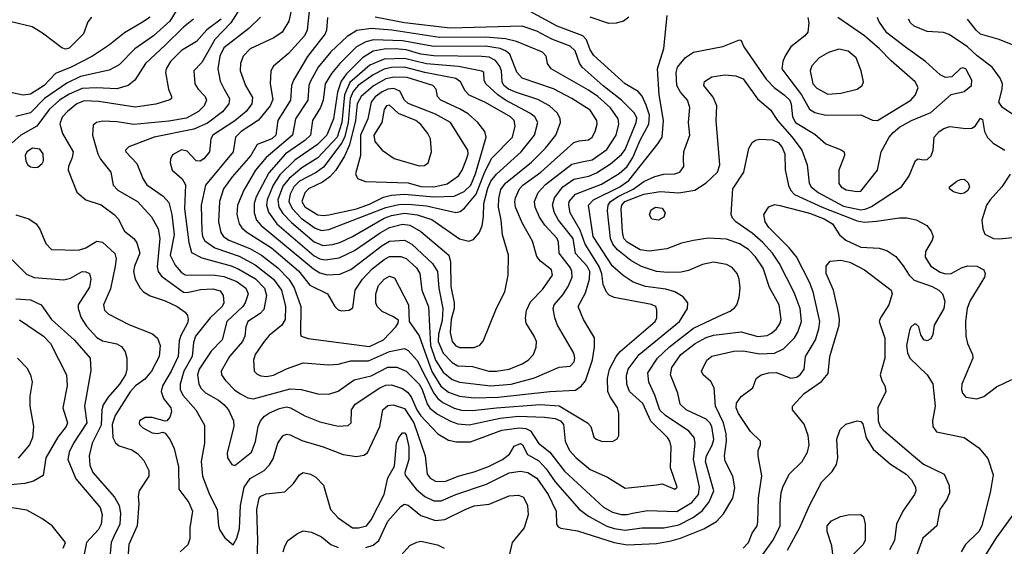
# Model space of a CAD drawing. Extents: x 1173029 to 1307123, y 522559 to 678521.
# Tile 562 of 623: x 1224946 to 1230294, y 661394 to 664252. Entities that reach past the tile are written whole.
import ezdxf

# ---------------------------------------------------------------- set-up
doc = ezdxf.new("R2010")
doc.units = 0

msp = doc.modelspace()

# ---------------------------------------------------------------- linework, layer by layer
at = {"layer": '0CON10XD'}
for points in [[(1225845, 664381.8), (1225760.8, 664245), (1225672, 664165), (1225570.8, 664095), (1225485, 664006.7), (1225431.2, 663978.8), (1225275, 663943.8), (1225201.2, 663908.8), (1225081, 663825), (1225005, 663746.8), (1224925, 663727.1)], [(1226143.2, 664315), (1226092.7, 664235), (1226004.9, 664145.1), (1225935, 664019.6), (1225891.4, 663975), (1225896.1, 663905), (1225914.7, 663875), (1225952.7, 663835), (1225960, 663815), (1225946.7, 663785), (1225916.8, 663755), (1225852.1, 663717.9), (1225755, 663701.5), (1225565, 663683.9), (1225475, 663698.2), (1225395, 663701.2), (1225363.3, 663695), (1225345, 663680), (1225341.8, 663625), (1225370.6, 663525), (1225384.8, 663494.8), (1225440.9, 663425), (1225454.2, 663354.2), (1225477.9, 663327.9), (1225585, 663266.6), (1225662.4, 663182.4), (1225697.4, 663117.4), (1225706.3, 663065), (1225691.9, 662911.9), (1225698, 662885), (1225715, 662859.6), (1225835, 662773.5), (1225855, 662771.5), (1225927.7, 662787.7), (1225995, 662791.6), (1226035, 662780.4), (1226051.2, 662755), (1226054.7, 662715), (1226045.9, 662695), (1225979.5, 662635), (1225900, 662535), (1225889.1, 662500.9), (1225882.1, 662425), (1225838, 662345), (1225817.4, 662275), (1225818.1, 662245), (1225831.1, 662215), (1225902.9, 662135), (1225949.1, 662050.9), (1225949.7, 661955), (1225930.5, 661855), (1225939.2, 661775), (1225976.5, 661675), (1226017.9, 661595), (1226025.4, 661505.4), (1226032.7, 661482.7), (1226060.7, 661440.7), (1226105, 661402.5), (1226125, 661438), (1226139, 661491), (1226144.8, 661615), (1226164.8, 661715), (1226197.6, 661762.4), (1226274.2, 661805.8), (1226303.2, 661836.8), (1226321.7, 661868.3), (1226347.5, 661955), (1226375, 661993.1), (1226395, 662003.3), (1226415, 662000), (1226477.8, 661967.8), (1226594.8, 661934.8), (1226703.3, 661893.3), (1226775, 661881.8), (1226815, 661889.1), (1226835, 661901.9), (1226901.8, 662045), (1226918.8, 662135), (1226945, 662158.2), (1226975, 662162.7), (1227035, 662141.6), (1227087.1, 662065), (1227147.2, 661885), (1227158.2, 661785), (1227174.6, 661765), (1227205, 661747.1), (1227255, 661746.8), (1227332.6, 661777.4), (1227415, 661798.9), (1227492.8, 661827.2), (1227567.5, 661865), (1227605.8, 661895), (1227631.7, 661938.3), (1227665, 661951.9), (1227676.4, 661945), (1227703.3, 661893.3), (1227765, 661857.6), (1227806, 661815), (1227854.4, 661744.4), (1227985.2, 661595.2), (1228035, 661557.8), (1228135, 661503.2), (1228175, 661490.6), (1228235, 661482), (1228325, 661494.8), (1228445, 661494), (1228525, 661511), (1228600.6, 661549.4), (1228652.3, 661587.7), (1228690.2, 661635), (1228716.3, 661695), (1228671.4, 661855), (1228676, 661885), (1228707.3, 661942.7), (1228716, 661974), (1228704.2, 662044.2), (1228694.2, 662065), (1228675, 662084.7), (1228565.2, 662135.2), (1228532.2, 662165), (1228520, 662225), (1228480, 662325), (1228488.6, 662365), (1228537.6, 662435), (1228615, 662494.8), (1228675, 662527.4), (1228715, 662540.9), (1228865, 662557.5), (1228955, 662533.8), (1229005, 662538.8), (1229029.5, 662550.5), (1229057.1, 662575), (1229075, 662601.4), (1229081.6, 662625), (1229070.3, 662705), (1229018.5, 662798.5), (1228984, 662904), (1228941.8, 662965), (1228905, 663004.7), (1228855, 663035.3), (1228785, 663061.1), (1228685, 663066.6), (1228605.8, 663054.2), (1228540.4, 663039.6), (1228460.8, 663009.2), (1228365, 662996.2), (1228315, 663003), (1228245, 663044.8), (1228227.7, 663065), (1228219.5, 663100.5), (1228212.3, 663225), (1228215.6, 663245), (1228232, 663265), (1228335, 663305.7), (1228425, 663319.5), (1228525, 663312.2), (1228612.2, 663327.8), (1228675, 663367.7), (1228736.2, 663425), (1228748.8, 663465), (1228728.5, 663705), (1228732.1, 663785), (1228712, 663832), (1228661.5, 663895), (1228665, 663917.5), (1228705, 663941.5), (1228775, 663953.3), (1228835, 663948.5), (1228875, 663931.2), (1228953.1, 663823.1), (1229023.4, 663763.4), (1229061.4, 663705), (1229142.3, 663615), (1229194, 663545), (1229222.3, 663465), (1229234.6, 663365), (1229243.8, 663345), (1229282.5, 663315), (1229420.4, 663240.4), (1229515, 663220.4), (1229543.5, 663225), (1229571.8, 663238.2), (1229735.3, 663344.7), (1229776.9, 663405), (1229811.7, 663488.3), (1229825, 663496.7), (1229852.3, 663492.3), (1229875, 663494.2), (1229896, 663514), (1229907.5, 663545), (1229913.5, 663615), (1229939.5, 663645), (1229965, 663661.5), (1229997.6, 663672.4), (1230085, 663661.1), (1230117.1, 663662.9), (1230135.8, 663674.2), (1230165, 663717.5), (1230175, 663710), (1230186.2, 663645), (1230202.7, 663612.7), (1230232.7, 663582.7), (1230296.2, 663545)], [(1226427.3, 664335), (1226407.3, 664245), (1226371.5, 664185), (1226326, 664154), (1226197.8, 664095), (1226158.8, 664055), (1226144.6, 664015), (1226143.3, 663975), (1226171.3, 663895), (1226209.9, 663829.9), (1226205.9, 663795), (1226176.6, 663755), (1226115, 663702.6), (1225995.3, 663625), (1225984.1, 663605), (1225977.2, 663535), (1225945, 663497.1), (1225925, 663484.6), (1225905, 663485.6), (1225855, 663539.5), (1225825, 663545.4), (1225775, 663518.8), (1225764.2, 663495), (1225762.9, 663475), (1225774.2, 663435), (1225828.8, 663388.8), (1225845.8, 663355.8), (1225841.6, 663225), (1225863.7, 663043.7), (1225878.8, 662988.8), (1225935, 662959.5), (1226095, 662915.8), (1226135, 662899.3), (1226226.2, 662846.2), (1226275.7, 662795), (1226286.2, 662755), (1226271.2, 662678.8), (1226252.6, 662657.4), (1226185.4, 662615), (1226173.6, 662585), (1226168.1, 662535), (1226155.3, 662505), (1226085.9, 662425), (1226040.8, 662345), (1226042.3, 662325), (1226062.9, 662295), (1226115, 662242.3), (1226145, 662221.3), (1226185, 662199.7), (1226215, 662194.1), (1226415, 662249.5), (1226475, 662244.6), (1226565, 662221.3), (1226625, 662220.8), (1226675, 662236.2), (1226761.5, 662298.5), (1226855, 662320.4), (1226945, 662365.7), (1226995, 662365.7), (1227045, 662344.7), (1227115.5, 662275), (1227131.9, 662245), (1227158.4, 662168.4), (1227174.2, 662144.2), (1227215, 662111.2), (1227285, 662074), (1227325, 662059.3), (1227386.4, 662053.6), (1227555, 662089.4), (1227655, 662100.7), (1227796.1, 662096.1), (1227855, 662088.1), (1227882.2, 662075), (1227898.9, 662055), (1227908.7, 661965), (1227931.6, 661915), (1227967.7, 661875), (1228045, 661812), (1228138.9, 661768.9), (1228235, 661710), (1228405, 661728.6), (1228435, 661733.3), (1228505, 661704.2)], [(1226521, 664335), (1226507.1, 664195), (1226493.2, 664165), (1226405, 664068.5), (1226325, 663999.4), (1226308.9, 663975), (1226306.7, 663905), (1226320.8, 663819.2), (1226306.2, 663785), (1226242.7, 663707.3), (1226148.9, 663645), (1226117.6, 663615), (1226105.9, 663535), (1225955.2, 663355), (1225930.5, 663245), (1225934.1, 663104.1), (1225938.6, 663075), (1225951.5, 663051.5), (1226004.9, 663014.9), (1226138.4, 662968.4), (1226225, 662921.9), (1226323.3, 662843.3), (1226367.3, 662785), (1226389, 662695), (1226387.1, 662625), (1226368.6, 662595), (1226301.2, 662538.8), (1226273.7, 662506.3), (1226225.3, 662435), (1226215.4, 662405), (1226219.4, 662345), (1226235, 662328.9), (1226255, 662320), (1226286.6, 662316.6), (1226325, 662323.7), (1226395, 662357.3), (1226485, 662390.4), (1226625, 662379.6), (1226675, 662382.5), (1226745, 662400.7), (1226839.4, 662400.6), (1226955, 662452.4), (1227035, 662467.8), (1227055, 662457.3), (1227105, 662402.2), (1227195, 662225.7), (1227216.4, 662196.4), (1227244.2, 662174.2), (1227305, 662143.3), (1227345, 662134.1), (1227405, 662130.5), (1227535, 662146.6), (1227773.5, 662163.5), (1227875, 662156.3), (1228030.6, 662065), (1228047.5, 662045), (1228065, 661987.5), (1228076.7, 661975), (1228105, 661964.2), (1228165, 661964)], [(1228165, 661964), (1228191.7, 661978.3), (1228200, 661995), (1228199.5, 662115), (1228191.8, 662145), (1228152.3, 662205), (1228140.7, 662235), (1228138.1, 662305), (1228149.2, 662355), (1228185.5, 662424.5), (1228207.7, 662452.3), (1228397.7, 662615), (1228406.9, 662635), (1228407, 662677), (1228400.6, 662695), (1228377.4, 662707.4), (1228175, 662744.7), (1228147.4, 662757.4), (1228132.8, 662772.8), (1228115.2, 662815), (1228107.6, 662872.4), (1228093.7, 662913.7), (1228017.5, 663035), (1227989.4, 663109.4), (1227936.5, 663205), (1227927.8, 663245), (1227930.7, 663265), (1227964.6, 663305.4), (1228105, 663360.2), (1228201.8, 663418.2), (1228245, 663455.7), (1228275.7, 663504.3), (1228315, 663598.9), (1228363.4, 663685), (1228365.9, 663734.1), (1228349, 663789), (1228326.7, 663836.7), (1228305, 663863.1), (1228233.5, 663905), (1228065, 664058.5), (1228045, 664088.1), (1228023.8, 664143.8), (1228004, 664164), (1227865, 664217.5), (1227695, 664310.2)], [(1225335, 664266), (1225315, 664240), (1225292.2, 664175), (1225215, 664098.2), (1225195, 664092.1), (1225175, 664100), (1225068.9, 664178.9), (1225014, 664214), (1224892, 664242)], [(1225655, 664266.4), (1225607.5, 664235), (1225515, 664181.8), (1225434.1, 664115.9), (1225340.5, 664055), (1225225, 663994), (1225139.9, 663960.1), (1225078.7, 663895), (1225005, 663848.4), (1224965, 663843.1), (1224905, 663854.7)], [(1225889.6, 664255), (1225835, 664212.4), (1225735, 664113.7), (1225629.3, 664015), (1225570.5, 663925), (1225534.8, 663895.2), (1225473.6, 663876.4), (1225363.1, 663883.1), (1225285, 663879.2), (1225215, 663847.5), (1225162.1, 663815), (1225105, 663765.7), (1225038.8, 663675), (1224952.1, 663625), (1224905.2, 663584.8)], [(1226040, 664255), (1225962.6, 664197.4), (1225906.4, 664133.6), (1225825, 664085.9), (1225765.3, 664025), (1225740.3, 663985), (1225736.7, 663965), (1225754.6, 663874.6), (1225770, 663835), (1225770, 663825), (1225761.7, 663818.3), (1225685, 663794.1), (1225572.2, 663777.8), (1225375, 663809), (1225295, 663811.5), (1225256.1, 663795), (1225204.7, 663755), (1225176.4, 663723.6), (1225163.3, 663686.7), (1225177.5, 663635), (1225235.5, 663535), (1225230.5, 663505), (1225210, 663455), (1225209.4, 663435), (1225256.7, 663316.7), (1225304.7, 663274.7), (1225388.1, 663248.1), (1225459.4, 663195), (1225481.1, 663171.1), (1225515.3, 663105.3), (1225564.7, 663064.7), (1225582.2, 663042.2), (1225597.7, 662985), (1225568.8, 662915), (1225564.1, 662885), (1225573.2, 662845), (1225600.4, 662795), (1225618.9, 662775), (1225653.4, 662753.4), (1225735, 662726.6), (1225800.6, 662695), (1225844.4, 662665), (1225856.9, 662646.9), (1225861.2, 662625), (1225857.1, 662605), (1225820.8, 662539.2), (1225811.1, 662508.9), (1225805.6, 662425), (1225768.1, 662345), (1225721.1, 662265), (1225714.2, 662235), (1225725.8, 662195.7), (1225767.3, 662145), (1225770.4, 662125), (1225760.6, 662095), (1225745, 662076), (1225735, 662073.8), (1225665, 662093.3), (1225626.9, 662093.1), (1225596.7, 662075), (1225593.8, 662065), (1225596, 662055), (1225615, 662037.1), (1225665, 662010.8), (1225693.9, 662006.1), (1225723, 662013), (1225735, 662007.5), (1225762.7, 661972.7), (1225784.2, 661925), (1225808.5, 661825), (1225810, 661705), (1225865, 661631.4), (1225883.8, 661585), (1225870.5, 661495), (1225870, 661435), (1225858.1, 661401.9), (1225818, 661365)], [(1226254.4, 664265.6), (1226190.4, 664205), (1226055, 664100), (1226033, 664055), (1226021.7, 663985), (1226035, 663918), (1226056.7, 663875), (1226085.3, 663825), (1226080.9, 663795), (1226047.5, 663752.5), (1225965, 663691.5), (1225891.1, 663658.9), (1225675.8, 663615), (1225538.3, 663561.7), (1225520.8, 663545), (1225522.5, 663535), (1225581.9, 663471.9), (1225617, 663387), (1225636.1, 663356.1), (1225725.4, 663295), (1225755, 663260.6), (1225771.2, 663195), (1225784, 663085), (1225763.1, 662975), (1225790.9, 662920.9), (1225822.7, 662882.7), (1225845, 662868.6), (1226006.7, 662866.7), (1226055, 662858.5), (1226125, 662831.9), (1226174.7, 662795), (1226186.6, 662765), (1226170, 662715), (1226157.1, 662695), (1226071.6, 662615), (1226044.7, 662515), (1225986.5, 662453.5), (1225920.7, 662355), (1225910.7, 662325), (1225918.2, 662275), (1225931.1, 662251.1), (1225955, 662227.5), (1226025, 662187.6), (1226055, 662163.1), (1226079.2, 662135), (1226106.4, 662075), (1226108.5, 662045), (1226071.7, 661901.7), (1226074.2, 661875), (1226097.5, 661837.5), (1226115, 661832.5), (1226205, 661905.8), (1226226.6, 661963.4), (1226241.6, 662045), (1226254.1, 662075.9), (1226275, 662100), (1226301.9, 662118.1), (1226357.3, 662142.7), (1226395, 662151.1), (1226416.4, 662146.4), (1226495, 662102.3), (1226575, 662069.6), (1226675, 662046.4), (1226729.7, 662050.3), (1226746, 662065), (1226747.3, 662135), (1226767.5, 662165), (1226901.8, 662255), (1226935, 662268.8), (1226965, 662271.6), (1227025, 662250.5), (1227051.8, 662231.8), (1227071.7, 662205), (1227102.9, 662135), (1227125, 662102.2), (1227217.1, 662005), (1227275, 661970.9), (1227318.7, 661961.3), (1227395, 661961.8), (1227565, 662024.8), (1227658, 662038), (1227694.6, 662034.6), (1227720.2, 662020.2), (1227763.2, 661955), (1227825, 661904.7), (1227905, 661802), (1228116.9, 661606.9), (1228165, 661580.3), (1228213, 661567), (1228245, 661566.1)], [(1226618.1, 664265), (1226612.5, 664195), (1226605.3, 664175), (1226508.2, 664051.8), (1226432.7, 663925), (1226421.7, 663895), (1226416.2, 663815), (1226347, 663705), (1226337.1, 663625), (1226314.6, 663605), (1226235.8, 663574.2), (1226200.2, 663515), (1226100.2, 663399.8), (1226051.9, 663335), (1226031.7, 663265), (1226025.3, 663155), (1226037.8, 663097.8), (1226053.2, 663075), (1226081.2, 663055), (1226195, 663010.7), (1226259.2, 662975), (1226348.6, 662905), (1226408.1, 662845), (1226436.5, 662796.5), (1226472.9, 662695), (1226470, 662545), (1226474.3, 662534.3), (1226512, 662522), (1226845, 662478.5), (1226922.5, 662515), (1226989.5, 662585), (1227002.2, 662605), (1227002.4, 662622.4), (1226972.3, 662642.3), (1226915, 662668.6), (1226887.2, 662695), (1226880, 662715), (1226879.4, 662765), (1226895, 662810), (1226925, 662844.6), (1226955, 662860), (1226981.7, 662851.7), (1227057.6, 662705), (1227060.9, 662615), (1227115, 662537.3), (1227185, 662342.6), (1227232.9, 662262.9), (1227275, 662231.7), (1227335, 662209.6), (1227415, 662200.3)], [(1227415, 662200.3), (1227545, 662204.6), (1227825, 662234.8), (1227965, 662242.1), (1227996.1, 662263.9), (1228018.1, 662291.9), (1228057, 662407), (1228067.7, 662475), (1228066.9, 662525), (1228007.5, 662625), (1227978.2, 662695), (1228019.4, 662770.6), (1228041.2, 662845), (1228042.1, 662885), (1228028.3, 662915), (1227965, 662982.9), (1227951.7, 663065), (1227872.2, 663165), (1227851.3, 663205), (1227839.6, 663245), (1227850, 663285), (1227895.8, 663345), (1227955, 663387.6), (1228036.8, 663403.2), (1228079, 663421), (1228155, 663470.4), (1228215, 663520.5), (1228235, 663547.7), (1228294.8, 663695), (1228297.1, 663717.1), (1228285.2, 663745.2), (1228215, 663816.2), (1228115, 663893), (1228000.4, 663995), (1227986, 664016), (1227963.4, 664083.4), (1227935, 664108.4), (1227836.2, 664146.2), (1227755, 664189.3), (1227675, 664217.1), (1227283.2, 664206.8), (1227035, 664236.2), (1226876.5, 664266.5)], [(1228505, 661704.2), (1228516, 661715), (1228480.5, 661820.5), (1228483.9, 661935), (1228476.8, 661965), (1228464.6, 661985), (1228373, 662073), (1228329.4, 662169.4), (1228257.1, 662235), (1228243.2, 662275), (1228241.5, 662321.5), (1228251.4, 662355), (1228309.7, 662435), (1228529.4, 662615), (1228572.5, 662685), (1228574.6, 662715), (1228549.1, 662749.1), (1228505, 662776), (1228455, 662789.7), (1228344.8, 662804.8), (1228277.9, 662827.9), (1228223.2, 662863.2), (1228165, 662915.3), (1228060.8, 663075), (1228035.8, 663245), (1228062.2, 663275), (1228205, 663345.5), (1228255, 663380.2), (1228411.8, 663578.2), (1228434.7, 663615), (1228441.7, 663705), (1228419.2, 663845), (1228410.3, 663985), (1228443.9, 664096.1), (1228462.1, 664275)], [(1228254.2, 664265.8), (1228225.4, 664244.6), (1228185, 664232.9), (1228145, 664232), (1228045, 664265.9)], [(1228245, 661566.1), (1228275, 661574.3), (1228355, 661589.5), (1228515, 661584), (1228597.2, 661632.8), (1228632.1, 661675), (1228638.6, 661715), (1228605.2, 661865), (1228614.7, 661955), (1228609.6, 661985), (1228579.7, 662019.7), (1228452.8, 662105), (1228423.1, 662133.1), (1228395.2, 662215.2), (1228362.9, 662285), (1228357.5, 662335), (1228410.3, 662415), (1228475, 662477.8), (1228605, 662577.5), (1228762.7, 662652.7), (1228805, 662670.9), (1228829.7, 662690.3), (1228840.6, 662705), (1228852.9, 662745), (1228859.2, 662795), (1228854.2, 662845), (1228842.9, 662875), (1228815, 662907.8), (1228784.6, 662924.6), (1228715, 662936.4), (1228655, 662924.5), (1228578, 662892), (1228537.7, 662882.3), (1228465, 662879.7), (1228405, 662885.3), (1228323.3, 662913.3), (1228265.7, 662945.7), (1228192.5, 663002.5), (1228168, 663035), (1228154.4, 663065), (1228139.1, 663215), (1228141.3, 663245), (1228154.4, 663265), (1228196.3, 663293.7), (1228277.5, 663332.5), (1228335, 663373.5), (1228395, 663401.8), (1228444.6, 663414.6), (1228503.8, 663416.2), (1228530.8, 663425), (1228553.1, 663455), (1228551.9, 663498.1), (1228552.2, 663537.8), (1228586.4, 663625), (1228577.9, 663695), (1228586.2, 663775), (1228573.8, 663815), (1228535, 663858.2), (1228514.2, 663895), (1228510.5, 663965), (1228519.1, 663995), (1228562.9, 664047.1), (1228605, 664075.4), (1228765, 664107.1), (1228855, 664142.5), (1228865, 664140), (1228878, 664105), (1229000.5, 663930.5), (1229044, 663885), (1229098.2, 663845), (1229127.9, 663815), (1229136.4, 663793.6), (1229142.5, 663725), (1229158.8, 663695), (1229265, 663630.7), (1229325, 663578.2), (1229406.7, 663546.7), (1229423.3, 663535), (1229426.1, 663516.1), (1229394.5, 663435.5), (1229395, 663363.8), (1229407.8, 663345), (1229435, 663328.7), (1229495, 663319.1), (1229515, 663322.2), (1229605, 663436), (1229624.6, 663535), (1229668.2, 663615), (1229689.5, 663640.5), (1229725, 663669.1), (1229790, 663705), (1229895, 663749.1), (1230005, 663845.6), (1230075, 663863.1), (1230115.4, 663895), (1230116.9, 663925), (1230085, 663986.4), (1230068.5, 663991.5), (1230055, 663987.5), (1230008.2, 663941.8), (1229975, 663938.5), (1229945, 663953.9), (1229864.8, 664024.8), (1229757, 664103), (1229655, 664180.9), (1229612.2, 664245), (1229605.7, 664264.3)], [(1229226.9, 664265), (1229232.2, 664235), (1229226.7, 664185), (1229210.5, 664165), (1229133.8, 664105), (1229103.2, 664056.8), (1229090.8, 664025), (1229086.2, 663985), (1229127.9, 663927.9), (1229191.5, 663845), (1229235, 663766.7), (1229265, 663749.2), (1229325, 663734.2), (1229515, 663736.7), (1229577.7, 663707.7), (1229605, 663704.6), (1229785.6, 663815), (1229811.5, 663845), (1229825.5, 663885), (1229810, 663915), (1229678.8, 664028.8), (1229616, 664095), (1229535, 664165.3), (1229390, 664265)], [(1230345, 663734.3), (1230283.8, 663775), (1230264.2, 663804.2), (1230282.7, 663875), (1230283.8, 663905), (1230271.8, 663935), (1230227.3, 663995), (1230145.8, 664055.8), (1230093.8, 664105), (1229995, 664172.8), (1229963, 664183), (1229875, 664188.9), (1229805, 664217.9), (1229784.5, 664235), (1229773.8, 664255)], [(1230342, 664115), (1230265.3, 664145.3), (1230165, 664173.9), (1230140.4, 664195), (1230093.8, 664255)], [(1227505, 662265.5), (1227615, 662274.5), (1227742, 662308), (1227875, 662366.5), (1227935, 662371.4), (1227956.9, 662395), (1227961.5, 662415), (1227955, 662442), (1227867.5, 662595), (1227851.8, 662635), (1227843.3, 662685), (1227848.7, 662705), (1227895, 662758.9), (1227925.2, 662805), (1227945.7, 662855), (1227945.2, 662885), (1227937, 662905), (1227876.7, 662985), (1227872.6, 663045), (1227865.3, 663065), (1227797.2, 663137.2), (1227769.9, 663179.9), (1227745.3, 663235), (1227741.4, 663265), (1227762.4, 663315), (1227801.3, 663358.7), (1227945, 663468), (1227999.8, 663480.2), (1228055, 663491.4), (1228135, 663547.3), (1228184.8, 663625), (1228200, 663685), (1228196.7, 663715), (1228155, 663773.6), (1228086.4, 663835), (1228035, 663870.4), (1227832.5, 663985), (1227813.3, 664015), (1227804.4, 664055), (1227785.7, 664075.7), (1227644.3, 664134.3), (1227585, 664148.2), (1227475, 664158.3), (1227225, 664156.2), (1226966.2, 664195), (1226855, 664204.5), (1226776.9, 664193.1), (1226725, 664161.4), (1226635, 664077.1), (1226566.1, 663995), (1226523.5, 663915), (1226516.9, 663895), (1226510.9, 663815), (1226444.3, 663715), (1226428, 663625), (1226283.9, 663505), (1226226.5, 663435), (1226162.9, 663327.1), (1226128.1, 663245), (1226125.3, 663194.7), (1226136.9, 663145), (1226152.1, 663122.1), (1226178.9, 663098.9), (1226314.2, 663015), (1226459.3, 662889.3), (1226522.4, 662812.4), (1226618.1, 662765), (1226656.7, 662695), (1226675, 662677.8), (1226695, 662672.2), (1226735, 662675.8), (1226755, 662688.8), (1226768.2, 662785), (1226808.4, 662845), (1226859.8, 662900.2), (1226925, 662950.7), (1226955, 662966.5), (1227015, 662967.8), (1227045, 662955.8), (1227100.6, 662905), (1227118.4, 662875), (1227130.5, 662785), (1227165.3, 662694.7), (1227177.5, 662485), (1227204.4, 662405), (1227245, 662338.6), (1227295, 662299.6), (1227335, 662284.8), (1227505, 662265.5)], [(1227535, 662344.3), (1227605, 662355.3), (1227675, 662384.2), (1227708.2, 662405), (1227736.5, 662435), (1227751.5, 662475), (1227752.2, 662505), (1227740.5, 662535), (1227697.5, 662605), (1227692.6, 662632.6), (1227698.8, 662675), (1227719.4, 662720.6), (1227785, 662788.5), (1227840.4, 662865), (1227834.5, 662895), (1227775, 662941.1), (1227755, 662966.7), (1227731, 663051), (1227676.8, 663146.8), (1227638.9, 663235), (1227634.2, 663264.2), (1227639.5, 663285), (1227660.8, 663335), (1227678.4, 663355), (1227776.4, 663425), (1227954.8, 663585.2), (1227985, 663595.4), (1228035, 663599.6), (1228055.5, 663615), (1228072.1, 663645), (1228082.3, 663685), (1228080.8, 663705), (1228045, 663760.5), (1227945.5, 663825), (1227845, 663877.2), (1227675, 663935.3), (1227646.8, 663966.8), (1227607.9, 664065), (1227585, 664083.4), (1227555.4, 664095.4), (1227475, 664109), (1227195, 664106.4), (1227025, 664138.5), (1226866.5, 664143.5), (1226825, 664132.8), (1226775, 664104.8), (1226685, 664015.3), (1226639.5, 663960.5), (1226605.7, 663905), (1226594, 663815), (1226578.7, 663775), (1226535.2, 663705), (1226525.2, 663625), (1226494.1, 663595.9), (1226388.7, 663525), (1226298.1, 663421.9), (1226229.3, 663290.7), (1226219.3, 663255), (1226219.6, 663205), (1226232.5, 663165), (1226257.9, 663135), (1226540.6, 662900.6), (1226575, 662878.4), (1226615, 662868.4), (1226685, 662872), (1226745, 662897.2), (1226788.9, 662931.1), (1226915, 663027.2), (1226955, 663050.2), (1227035, 663056.6), (1227075, 663033.8), (1227188.6, 662928.6), (1227214.4, 662885), (1227222.4, 662795), (1227244.8, 662685), (1227239.9, 662619.9), (1227221.1, 662545), (1227218.3, 662505), (1227245, 662441.8), (1227295, 662392.6), (1227325, 662373.2), (1227405, 662369.5), (1227494.7, 662345.3), (1227535, 662344.3)], [(1227415, 662472.6), (1227444.8, 662485.2), (1227462.7, 662507.2), (1227535, 662686), (1227580, 662775), (1227599.4, 662865), (1227600, 662975), (1227568.9, 663085), (1227561.6, 663165), (1227545.6, 663235.6), (1227547.5, 663282.5), (1227559.6, 663330.4), (1227585, 663365.2), (1227725, 663479.3), (1227800.8, 663555), (1227857.1, 663625), (1227882.8, 663695), (1227881.6, 663715), (1227867.3, 663745), (1227823.8, 663785), (1227759.1, 663819.1), (1227645, 663858), (1227601.3, 663875), (1227574.8, 663895), (1227566, 663915), (1227562.3, 663975), (1227552.6, 664002.6), (1227530.3, 664030.3), (1227495, 664048.2), (1227455, 664053.3), (1227195, 664056.3), (1227125, 664065.4), (1227045, 664088), (1226985, 664093.4), (1226925, 664092.2), (1226865, 664080.8), (1226807.4, 664045), (1226720.8, 663959.2), (1226691, 663919), (1226671.5, 663858.5), (1226650, 663715), (1226614.4, 663625), (1226563.9, 663575), (1226439.4, 663490.6), (1226359.4, 663410.6), (1226322.6, 663355), (1226289.2, 663275), (1226286.5, 663245), (1226297, 663207), (1226343, 663145), (1226545, 662971.1), (1226575, 662954.8), (1226605, 662948.3), (1226680.9, 662959.1), (1226765, 663000.4), (1226903.5, 663096.5), (1226954.6, 663125), (1227025, 663142.6), (1227065, 663136.4), (1227125, 663102.4), (1227276.9, 662975), (1227286.2, 662936.2), (1227288.2, 662805), (1227306.3, 662715), (1227304.9, 662685.1), (1227290.1, 662625), (1227283.9, 662555), (1227294.8, 662505), (1227315, 662482.6), (1227335, 662473.8), (1227415, 662472.6)], [(1229335, 663847.9), (1229405, 663854), (1229494.7, 663875.3), (1229521.4, 663895), (1229528.9, 663915), (1229516.7, 663975), (1229488.8, 664045), (1229445, 664081.4), (1229395, 664093.3), (1229338.8, 664075), (1229288.8, 664045), (1229247.4, 664002.6), (1229238.9, 663975), (1229253.8, 663905), (1229275, 663880.9), (1229335, 663847.9)], [(1226592.4, 663027.6), (1226645, 663033.1), (1226685, 663043.6), (1226754, 663076), (1226925, 663175.4), (1226965, 663190.1), (1227035, 663202.8), (1227105, 663194.2), (1227185, 663167.7), (1227335, 663063.4), (1227385, 663051.3), (1227411.3, 663058.7), (1227441.6, 663095), (1227457.2, 663132.8), (1227465.6, 663184.4), (1227466.6, 663255), (1227488.1, 663338.1), (1227504.5, 663375.5), (1227535, 663413.8), (1227668.8, 663535), (1227742.4, 663625), (1227760.7, 663695), (1227744.4, 663724.4), (1227716.2, 663745), (1227585, 663815.2), (1227543, 663845), (1227477.5, 663905), (1227469.2, 663925), (1227465.8, 663965), (1227455, 663972.5), (1227328.2, 663998.2), (1227155, 664013.4), (1227035, 664042.3), (1226925, 664038.9), (1226847.3, 664005), (1226738.6, 663911.4), (1226710.5, 663845), (1226696.1, 663695), (1226670.1, 663615), (1226565, 663503.3), (1226478.7, 663448.7), (1226409.1, 663390.9), (1226375, 663349.5), (1226348.3, 663275), (1226353.3, 663235), (1226375, 663200.7), (1226422.6, 663152.6), (1226545, 663047.4), (1226592.4, 663027.6)], [(1226585, 663108.5), (1226625, 663114.3), (1226935, 663233), (1227005, 663248.7), (1227055, 663252.1), (1227155, 663242.2), (1227315, 663206.9), (1227338, 663212), (1227361.3, 663228.7), (1227425.4, 663304.6), (1227472.4, 663427.6), (1227509.7, 663500.3), (1227621.8, 663615), (1227636.4, 663675), (1227630.6, 663705), (1227611.1, 663725), (1227475, 663803.7), (1227386.9, 663843.1), (1227365.6, 663865.6), (1227339.6, 663915), (1227315, 663933.4), (1227145.5, 663965.5), (1227035, 663993.9), (1226965, 663993.8), (1226925, 663984), (1226865, 663953.3), (1226784.1, 663895), (1226757.3, 663862.7), (1226741.1, 663825), (1226729.4, 663695), (1226710.9, 663619.1), (1226695, 663583.3), (1226595, 663452.3), (1226556.7, 663423.4), (1226465, 663375.8), (1226434.1, 663345), (1226415.5, 663305), (1226407.7, 663265), (1226425, 663227.1), (1226475, 663175.9), (1226551.4, 663121.4), (1226585, 663108.5)], [(1226595, 663189), (1226625, 663193.4), (1226775, 663226.3), (1226845, 663251.4), (1226921, 663289), (1226965, 663300), (1227035, 663306.2), (1227195, 663290.6), (1227305, 663293.8), (1227359.7, 663320.3), (1227395.8, 663355), (1227421.2, 663415), (1227479.6, 663615), (1227472.9, 663645), (1227434.8, 663694.8), (1227380.8, 663740.8), (1227337.4, 663767.4), (1227233.1, 663815), (1227215.6, 663835), (1227208.1, 663875), (1227190, 663895), (1227050.8, 663939.2), (1226978.8, 663941.2), (1226935, 663931.1), (1226866.8, 663893.2), (1226799.6, 663835), (1226778.6, 663795), (1226769.1, 663705), (1226737.1, 663572.9), (1226709.1, 663510.9), (1226663.4, 663436.6), (1226630.3, 663399.7), (1226589.8, 663370.2), (1226514.6, 663335), (1226495, 663313.3), (1226477.5, 663265), (1226495, 663236.8), (1226565, 663193.3), (1226595, 663189)], [(1227195, 663344.5), (1227267.6, 663362.4), (1227329.1, 663405), (1227348.8, 663435), (1227373.1, 663495), (1227381.5, 663525), (1227380.4, 663545), (1227286.2, 663695), (1227205, 663739.4), (1227055, 663798.4), (1227036.5, 663815), (1227010, 663865), (1226978.5, 663878.5), (1226945, 663874.8), (1226915, 663861.3), (1226876.8, 663833.2), (1226854.1, 663805), (1226837.4, 663715), (1226796.1, 663625), (1226797.5, 663515), (1226770, 663415), (1226780.5, 663390.5), (1226824.6, 663374.6), (1227055, 663367), (1227125, 663347.4), (1227195, 663344.5)], [(1227115, 663458.9), (1227145, 663461.4), (1227164.3, 663475.7), (1227182.9, 663535), (1227176.2, 663605), (1227163.1, 663635), (1227124.3, 663684.3), (1227097.9, 663705), (1227003.8, 663743.8), (1226955, 663789.2), (1226937.5, 663785), (1226926.2, 663765), (1226912.3, 663695), (1226868.8, 663625), (1226875, 663590.5), (1226915, 663543.5), (1226979.8, 663499.8), (1227115, 663458.9)], [(1226234.6, 661325), (1226238.2, 661425), (1226232.9, 661595), (1226245.7, 661655), (1226255, 661667.1), (1226285, 661680), (1226385, 661690), (1226433.1, 661735), (1226465, 661782.9), (1226485, 661794.4), (1226525, 661786.7), (1226555, 661770), (1226596, 661726), (1226634.5, 661595), (1226675, 661549.4), (1226753.8, 661495), (1226785, 661494), (1226828.6, 661505), (1226855, 661537.8), (1226924.7, 661675.3), (1226945, 661766.7), (1226980.6, 661829.4), (1226991.5, 661955), (1227004.3, 661985.7), (1227025, 662010.5), (1227035, 662010.5), (1227045, 661998.9), (1227059.6, 661935), (1227059.3, 661865), (1227038.2, 661795), (1227039.8, 661779.8), (1227098.8, 661705), (1227145.5, 661665), (1227195, 661641.6), (1227235, 661641.2), (1227315, 661675.7), (1227481.2, 661731.2), (1227605, 661794), (1227665, 661801.9), (1227705, 661794.8), (1227755, 661763.8), (1227816.7, 661675), (1227859.2, 661585), (1227861.4, 661515), (1227870.5, 661500.5), (1227885, 661492.2), (1227975, 661478.1), (1228175, 661415.2), (1228245, 661401.5), (1228405, 661409.4), (1228485, 661424), (1228535, 661438), (1228661.5, 661488.5), (1228731, 661529), (1228769.2, 661570.8), (1228819.4, 661655), (1228830.8, 661710.8), (1228818.9, 661775), (1228776.9, 661856.9), (1228774.2, 661885), (1228784.8, 661965), (1228782.1, 662005), (1228769, 662065), (1228725.7, 662155), (1228718.2, 662255), (1228698.9, 662288.9), (1228658.6, 662325), (1228648.6, 662345), (1228677.1, 662405), (1228705, 662426.2), (1228825, 662454.1), (1228875, 662454.7), (1228965, 662438.4), (1229045, 662442.8), (1229094.5, 662465.5), (1229153.4, 662525), (1229172.8, 662557.2), (1229191.4, 662615), (1229184.8, 662685), (1229151.8, 662771.8), (1229071, 662931), (1229035.3, 662985), (1228982.8, 663042.8), (1228925, 663094.7), (1228834.8, 663154.8), (1228817.5, 663175), (1228810, 663195), (1228818.8, 663335), (1228879.1, 663425), (1228906.8, 663553.2), (1228923.8, 663586.2), (1228941.4, 663598.6), (1228966.3, 663603.7), (1229035, 663600.9), (1229065, 663585.3), (1229085, 663563.2), (1229101, 663525), (1229103, 663437), (1229122.3, 663352.3), (1229134.4, 663325), (1229155, 663304.3), (1229304.1, 663234.1), (1229495, 663161.3), (1229535, 663153.6), (1229599.8, 663159.8), (1229725, 663177.7), (1229765, 663176.9), (1229815, 663166.2), (1229872.9, 663135), (1229896.5, 663105), (1229906.9, 663075), (1229902.5, 663055), (1229865.3, 662995), (1229864.4, 662964.4), (1229893.8, 662915), (1229945, 662881.4), (1229975, 662873), (1230005, 662874.7), (1230065, 662907.2), (1230095, 662916.5), (1230145, 662914.6), (1230181.9, 662895), (1230189.4, 662875), (1230185.6, 662855), (1230105.9, 662725), (1230091.6, 662685), (1230083.1, 662615), (1230084, 662534), (1230093.6, 662495), (1230120.9, 662435), (1230122.7, 662415), (1230062.9, 662275), (1230060.4, 662245), (1230066.5, 662225), (1230085, 662203.3), (1230145, 662194.3), (1230182, 662208), (1230250.7, 662259.3), (1230335, 662299.6)], [(1225025, 663449.4), (1225045, 663452.5), (1225067.9, 663472.1), (1225074.3, 663485.7), (1225073.1, 663525), (1225055, 663549.5), (1225015, 663555.3), (1224983.9, 663535), (1224976.2, 663515), (1224979.1, 663485), (1224990.6, 663465), (1225005, 663454.4), (1225025, 663449.4)], [(1230055, 663308.2), (1230017.4, 663317.4), (1229996.2, 663335), (1229996.2, 663345), (1230035, 663375.7), (1230055, 663385.6), (1230075, 663386.9), (1230097.7, 663367.7), (1230105.4, 663345), (1230095.2, 663324.8), (1230075, 663310.9), (1230055, 663308.2)], [(1230325.4, 663414.6), (1230280.5, 663345), (1230216.2, 663275), (1230197.1, 663245), (1230172.5, 663165), (1230177, 663117), (1230188.8, 663088.8), (1230235, 663065.6), (1230265, 663062.5), (1230355, 663072.3)], [(1228415, 663164.2), (1228379.3, 663169.3), (1228367, 663193), (1228375, 663220), (1228400, 663235), (1228435, 663230), (1228450.8, 663205), (1228445, 663181.2), (1228415, 663164.2)], [(1228875, 661383.6), (1228904.6, 661415), (1228924.6, 661465.4), (1228950.6, 661505), (1228955.5, 661525), (1228958.2, 661655), (1228976.9, 661776.9), (1228956.2, 661885), (1228956.7, 661915), (1228970, 661945), (1228970, 661965), (1228915, 662016.7), (1228850, 662115), (1228836.7, 662145), (1228839.3, 662170.7), (1228865, 662208.2), (1228928, 662255), (1228946.2, 662305), (1228973.3, 662325), (1229015, 662336.2), (1229055, 662337.9), (1229135, 662307.5), (1229165, 662312.4), (1229185.2, 662324.8), (1229206.9, 662355), (1229213.8, 662425), (1229245.2, 662474.8), (1229267.4, 662515), (1229286.2, 662575), (1229291.6, 662615), (1229255.8, 662775), (1229235, 662827.8), (1229164.7, 662965), (1229124.8, 663014.8), (1229015.3, 663125), (1228995.3, 663155), (1228988.2, 663195), (1229015, 663237.5), (1229045, 663248.9), (1229075, 663243.3), (1229235, 663201.9), (1229315, 663172), (1229360, 663145), (1229397.7, 663085), (1229432.5, 663055), (1229515, 663018.1), (1229613.3, 663013.2), (1229655, 663000.4), (1229705, 662968.1), (1229745, 662915.8), (1229777.5, 662865), (1229805, 662839.6), (1229901.4, 662805), (1229938.5, 662785), (1229957.5, 662765), (1229970, 662725), (1229965.3, 662684.7), (1229911.9, 662595), (1229905.5, 662544.5), (1229895, 662521.2), (1229875, 662508.8), (1229856.7, 662515), (1229841.2, 662541.2), (1229830, 662585), (1229815, 662600), (1229805, 662600), (1229785.9, 662584.1), (1229778, 662565), (1229762.5, 662485), (1229767.5, 662445), (1229780, 662415), (1229875.5, 662325.5), (1229905.4, 662275.4), (1229917.8, 662155), (1229904.2, 662075), (1229906.2, 662045), (1229926, 662016), (1230075.3, 661985.3), (1230155, 661929.4), (1230205, 661871.2), (1230232.7, 661782.7), (1230218.5, 661695), (1230172.1, 661505), (1230155, 661474.4), (1230083.1, 661405), (1230059.4, 661365)], [(1224925, 663193.2), (1224995, 663171.5), (1225034.6, 663144.6), (1225054.4, 663115), (1225087.5, 663037.5), (1225117.5, 663005), (1225265, 663000.7), (1225305, 663013.5), (1225365, 663049.6), (1225395, 663045.4), (1225462.9, 662982.9), (1225469.4, 662955), (1225464.4, 662915.6), (1225438.1, 662791.9), (1225400.9, 662705), (1225406.3, 662676.3), (1225426.3, 662656.3), (1225538, 662598), (1225666.7, 662546.8), (1225694, 662524), (1225708.8, 662485), (1225702.3, 662425), (1225661.1, 662345), (1225625, 662301.5), (1225575, 662264.7), (1225545, 662232.2), (1225464.9, 662105.1), (1225447.6, 662055), (1225451.7, 661985), (1225465.7, 661955.7), (1225485, 661940), (1225555, 661917.1), (1225585, 661898.2), (1225620.4, 661860.4), (1225646.2, 661805), (1225647.9, 661775), (1225594.6, 661695), (1225588.9, 661665), (1225592, 661625), (1225582.9, 661505), (1225538.4, 661405), (1225530.8, 661305)], [(1224905, 662949.6), (1224982.3, 662872.2), (1225025, 662853.4), (1225185, 662840.4), (1225220.7, 662849.3), (1225285, 662885.5), (1225305, 662884.4), (1225324.4, 662874.4), (1225332.5, 662845), (1225325, 662800), (1225262.9, 662705), (1225262.3, 662685), (1225280, 662635), (1225308.8, 662588.8), (1225365, 662527.6), (1225395, 662510.3), (1225472.9, 662492.9), (1225498.1, 662478.1), (1225519, 662449), (1225528.1, 662415), (1225528.4, 662355), (1225520, 662325), (1225488.6, 662275), (1225425.6, 662204.4), (1225398.7, 662161.3), (1225391.9, 662135), (1225388.7, 662051.3), (1225339.7, 661955), (1225322.3, 661885), (1225327.3, 661835), (1225343.6, 661795), (1225460.5, 661660.5), (1225485.2, 661615), (1225492.5, 661575), (1225490.2, 661515), (1225455.5, 661444.5), (1225442.1, 661415), (1225432.5, 661315)], [(1228963.6, 661325), (1229035.8, 661425), (1229076.8, 661503.2), (1229076, 661625), (1229081.8, 661685), (1229091.2, 661715), (1229125.4, 661785), (1229195.5, 661855), (1229224.6, 661905), (1229233.2, 661945), (1229228.2, 661995), (1229206.6, 662056.6), (1229142.5, 662135), (1229142.5, 662155), (1229207.2, 662222.8), (1229301, 662289), (1229336.9, 662333.1), (1229345.3, 662425), (1229397.3, 662595), (1229399.3, 662625), (1229392.5, 662662.5), (1229365.3, 662785.3), (1229326.9, 662875), (1229326.7, 662915), (1229347.4, 662942.6), (1229405, 662947.7), (1229455, 662936.6), (1229534.4, 662895), (1229680, 662785), (1229684.5, 662765), (1229666.9, 662705), (1229621.2, 662635), (1229614.6, 662615), (1229644.8, 662524.8), (1229644.8, 662415.2), (1229620.3, 662325), (1229627.9, 662295), (1229644.6, 662264.6), (1229649.5, 662235), (1229606.4, 662145), (1229608.8, 662075), (1229619.3, 662045), (1229635, 662026.2), (1229790.4, 661895), (1229855, 661840.7), (1229967.3, 661785), (1229993.8, 661725), (1229996, 661684), (1229981.1, 661648.9), (1229943.1, 661595), (1229926.7, 661505), (1229852, 661438), (1229816.7, 661345)], [(1224925, 662737.3), (1225005, 662732.4), (1225062.2, 662705), (1225118.2, 662625), (1225243.4, 662513.4), (1225328.1, 662415), (1225332.4, 662347.6), (1225297.3, 662155), (1225310, 662065), (1225237.6, 661955), (1225213.8, 661905), (1225206.8, 661865), (1225249.7, 661759.7), (1225382.3, 661605), (1225394.2, 661565), (1225388.8, 661515), (1225373.2, 661485), (1225308.9, 661415), (1225291.1, 661325)], [(1224945, 662623.4), (1225075.2, 662535.2), (1225113.2, 662495), (1225199.1, 662325), (1225202.7, 662265), (1225179.2, 662145), (1225205.3, 662065), (1225197.3, 662045), (1225152.5, 661987.5), (1225088, 661875), (1225072.2, 661777.8), (1225021.3, 661748.7), (1224974.2, 661735.8), (1224895, 661728.4)], [(1224933.3, 662415), (1224985, 662363.3), (1225004.2, 662325), (1225012.5, 662285), (1225000.9, 662209.1), (1225000.4, 662155), (1225020.5, 662045), (1225015.5, 661985.5), (1224998.8, 661945), (1224937.4, 661872.6)], [(1229116.9, 661373.1), (1229183, 661497), (1229234.7, 661615.3), (1229303.3, 661745), (1229359.4, 661800.6), (1229382, 661838), (1229389.5, 661875), (1229384.6, 661975), (1229401.7, 662028.3), (1229432.1, 662057.9), (1229495, 662074.5), (1229515, 662071.5), (1229525, 662058.6), (1229542.7, 661982.7), (1229581.3, 661921.3), (1229675, 661840), (1229761.1, 661785), (1229789.4, 661755), (1229811.5, 661715), (1229813.5, 661695), (1229805.5, 661675), (1229743.2, 661585), (1229707.3, 661515), (1229698, 661425), (1229670, 661375)], [(1226825, 661388.6), (1226865, 661401.4), (1226896.9, 661425), (1226945, 661530.8), (1227015, 661609.6), (1227035, 661623.8), (1227055, 661616.9), (1227125, 661561.2), (1227205, 661534.7), (1227255, 661540.3), (1227365, 661594.1), (1227415, 661614.1), (1227495, 661623.9), (1227605, 661668.5), (1227655, 661671.9), (1227681.4, 661661.4), (1227704.6, 661615), (1227706.8, 661565), (1227685, 661494.3), (1227620.5, 661415), (1227603.5, 661345)], [(1225182, 661385), (1225193.8, 661415), (1225122.5, 661505), (1225066, 661546), (1224985, 661589.6), (1224905, 661603.8)], [(1229425, 661314.4), (1229385, 661318), (1229364, 661335), (1229357.7, 661397.7), (1229331.4, 661475), (1229331.1, 661505), (1229355, 661533.1), (1229404.5, 661555.5), (1229445, 661565.7), (1229515, 661566.7), (1229528, 661555), (1229537.8, 661515), (1229537.5, 661425), (1229525, 661402.9), (1229455, 661331.4), (1229425, 661314.4)], [(1230369.1, 661605), (1230249.2, 661440.8), (1230165, 661305.5)], [(1226376.6, 661365), (1226385, 661395.8), (1226402.1, 661425), (1226455, 661463.3), (1226485, 661477.5), (1226531.1, 661471.1), (1226585, 661445.4), (1226635, 661404.6), (1226675, 661388.2)], [(1227001.1, 661328.9), (1227065, 661399.2), (1227102.4, 661417.6), (1227125, 661421.5), (1227215, 661401.9), (1227251.2, 661385)]]:
    msp.add_lwpolyline(points, dxfattribs=at)

doc.saveas('drawing.dxf')
